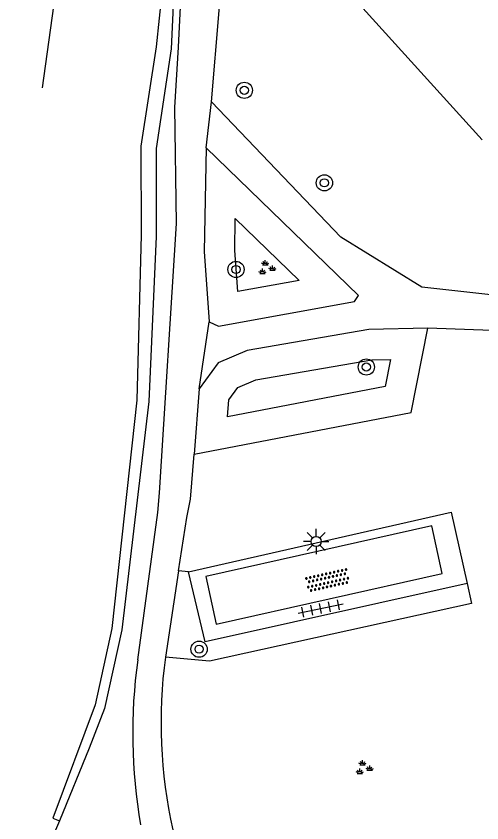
# Model space of a CAD drawing. Extents: x 132999 to 136000, y 398499 to 400501.
# Drawn here: x 133061.87 to 133084.79, y 400197.32 to 400236.99 of the extents above; entities that cross this region are included whole.
import ezdxf

# ---------------------------------------------------------------- set-up
doc = ezdxf.new("R2010")
doc.units = 0
for name, color, linetype in [('gg-bbg-hoofdgebouw', 7, 'Continuous'), ('gg-knt-bovenkant onderkant talud', 7, 'Continuous'), ('gg-knt-verharding', 7, 'Continuous'), ('gt-grn-groengrens', 7, 'Continuous'), ('gt-grn-groenlijn', 7, 'Continuous'), ('gt-grn-weggrens', 7, 'Continuous'), ('gt-symb-boom', 7, 'Continuous'), ('gt-symb-groenvak', 7, 'Continuous'), ('gt-symb-lichtmast', 7, 'Continuous'), ('gt-symb-overige verharding', 7, 'Continuous'), ('gt-symb-tegel verharding', 7, 'Continuous')]:
    doc.layers.add(name, color=color, linetype=linetype)

# ---------------------------------------------------------------- blocks, each defined once
blk = doc.blocks.new('gt0-TEG1')
at = {"layer": 'gt-symb-tegel verharding'}
for p, q in [((-1.125, 0), (1.125, 0)), ((-0.9, -0.25), (-0.9, 0.25)), ((-0.45, -0.25), (-0.45, 0.25)), ((0, -0.25), (0, 0.25)), ((0.45, -0.25), (0.45, 0.25)), ((0.9, -0.25), (0.9, 0.25))]:
    blk.add_line(p, q, dxfattribs=at)
blk = doc.blocks.new('gt0-OVH')
at = {"layer": 'gt-symb-overige verharding'}
for points in [[(-0.972, 0.298), (-0.967, 0.308), (-0.965, 0.319), (-0.966, 0.33), (-0.971, 0.34), (-0.978, 0.348), (-0.988, 0.353), (-0.999, 0.355), (-1.01, 0.354), (-1.02, 0.349), (-1.028, 0.342), (-1.033, 0.332), (-1.035, 0.321), (-1.034, 0.31), (-1.029, 0.3), (-1.022, 0.292), (-1.012, 0.287), (-1.001, 0.285), (-0.99, 0.286), (-0.98, 0.291)], [(-0.872, 0.106), (-0.867, 0.116), (-0.865, 0.126), (-0.866, 0.137), (-0.871, 0.147), (-0.878, 0.156), (-0.888, 0.161), (-0.899, 0.163), (-0.91, 0.162), (-0.92, 0.157), (-0.928, 0.15), (-0.933, 0.14), (-0.935, 0.129), (-0.934, 0.118), (-0.929, 0.108), (-0.922, 0.1), (-0.912, 0.095), (-0.901, 0.092), (-0.89, 0.094), (-0.88, 0.098)], [(-0.772, 0.298), (-0.767, 0.308), (-0.765, 0.319), (-0.766, 0.33), (-0.771, 0.34), (-0.778, 0.348), (-0.788, 0.353), (-0.799, 0.355), (-0.81, 0.354), (-0.82, 0.349), (-0.828, 0.342), (-0.833, 0.332), (-0.835, 0.321), (-0.834, 0.31), (-0.829, 0.3), (-0.822, 0.292), (-0.812, 0.287), (-0.801, 0.285), (-0.79, 0.286), (-0.78, 0.291)], [(-0.672, 0.106), (-0.667, 0.116), (-0.665, 0.126), (-0.666, 0.137), (-0.671, 0.147), (-0.678, 0.156), (-0.688, 0.161), (-0.699, 0.163), (-0.71, 0.162), (-0.72, 0.157), (-0.728, 0.15), (-0.733, 0.14), (-0.735, 0.129), (-0.734, 0.118), (-0.729, 0.108), (-0.722, 0.1), (-0.712, 0.095), (-0.701, 0.092), (-0.69, 0.094), (-0.68, 0.098)], [(-0.572, 0.298), (-0.567, 0.308), (-0.565, 0.319), (-0.566, 0.33), (-0.571, 0.34), (-0.578, 0.348), (-0.588, 0.353), (-0.599, 0.355), (-0.61, 0.354), (-0.62, 0.349), (-0.628, 0.342), (-0.633, 0.332), (-0.635, 0.321), (-0.634, 0.31), (-0.629, 0.3), (-0.622, 0.292), (-0.612, 0.287), (-0.601, 0.285), (-0.59, 0.286), (-0.58, 0.291)], [(-0.472, 0.106), (-0.467, 0.116), (-0.465, 0.126), (-0.466, 0.137), (-0.471, 0.147), (-0.478, 0.156), (-0.488, 0.161), (-0.499, 0.163), (-0.51, 0.162), (-0.52, 0.157), (-0.528, 0.15), (-0.533, 0.14), (-0.535, 0.129), (-0.534, 0.118), (-0.529, 0.108), (-0.522, 0.1), (-0.512, 0.095), (-0.501, 0.092), (-0.49, 0.094), (-0.48, 0.098)], [(-0.372, 0.298), (-0.367, 0.308), (-0.365, 0.319), (-0.366, 0.33), (-0.371, 0.34), (-0.378, 0.348), (-0.388, 0.353), (-0.399, 0.355), (-0.41, 0.354), (-0.42, 0.349), (-0.428, 0.342), (-0.433, 0.332), (-0.435, 0.321), (-0.434, 0.31), (-0.429, 0.3), (-0.422, 0.292), (-0.412, 0.287), (-0.401, 0.285), (-0.39, 0.286), (-0.38, 0.291)], [(-0.272, 0.106), (-0.267, 0.116), (-0.265, 0.126), (-0.266, 0.137), (-0.271, 0.147), (-0.278, 0.156), (-0.288, 0.161), (-0.299, 0.163), (-0.31, 0.162), (-0.32, 0.157), (-0.328, 0.15), (-0.333, 0.14), (-0.335, 0.129), (-0.334, 0.118), (-0.329, 0.108), (-0.322, 0.1), (-0.312, 0.095), (-0.301, 0.092), (-0.29, 0.094), (-0.28, 0.098)], [(-0.172, 0.298), (-0.167, 0.308), (-0.165, 0.319), (-0.166, 0.33), (-0.171, 0.34), (-0.178, 0.348), (-0.188, 0.353), (-0.199, 0.355), (-0.21, 0.354), (-0.22, 0.349), (-0.228, 0.342), (-0.233, 0.332), (-0.235, 0.321), (-0.234, 0.31), (-0.229, 0.3), (-0.222, 0.292), (-0.212, 0.287), (-0.201, 0.285), (-0.19, 0.286), (-0.18, 0.291)], [(-0.072, 0.106), (-0.067, 0.116), (-0.065, 0.126), (-0.066, 0.137), (-0.071, 0.147), (-0.078, 0.156), (-0.088, 0.161), (-0.099, 0.163), (-0.11, 0.162), (-0.12, 0.157), (-0.128, 0.15), (-0.133, 0.14), (-0.135, 0.129), (-0.134, 0.118), (-0.129, 0.108), (-0.122, 0.1), (-0.112, 0.095), (-0.101, 0.092), (-0.09, 0.094), (-0.08, 0.098)], [(0.028, 0.298), (0.033, 0.308), (0.035, 0.319), (0.034, 0.33), (0.029, 0.34), (0.022, 0.348), (0.012, 0.353), (0.001, 0.355), (-0.01, 0.354), (-0.02, 0.349), (-0.028, 0.342), (-0.033, 0.332), (-0.035, 0.321), (-0.034, 0.31), (-0.029, 0.3), (-0.022, 0.292), (-0.012, 0.287), (-0.001, 0.285), (0.01, 0.286), (0.02, 0.291)], [(0.128, 0.106), (0.133, 0.116), (0.135, 0.126), (0.134, 0.137), (0.129, 0.147), (0.122, 0.156), (0.112, 0.161), (0.101, 0.163), (0.09, 0.162), (0.08, 0.157), (0.072, 0.15), (0.067, 0.14), (0.065, 0.129), (0.066, 0.118), (0.071, 0.108), (0.078, 0.1), (0.088, 0.095), (0.099, 0.092), (0.11, 0.094), (0.12, 0.098)], [(0.228, 0.298), (0.233, 0.308), (0.235, 0.319), (0.234, 0.33), (0.229, 0.34), (0.222, 0.348), (0.212, 0.353), (0.201, 0.355), (0.19, 0.354), (0.18, 0.349), (0.172, 0.342), (0.167, 0.332), (0.165, 0.321), (0.166, 0.31), (0.171, 0.3), (0.178, 0.292), (0.188, 0.287), (0.199, 0.285), (0.21, 0.286), (0.22, 0.291)], [(0.328, 0.106), (0.333, 0.116), (0.335, 0.126), (0.334, 0.137), (0.329, 0.147), (0.322, 0.156), (0.312, 0.161), (0.301, 0.163), (0.29, 0.162), (0.28, 0.157), (0.272, 0.15), (0.267, 0.14), (0.265, 0.129), (0.266, 0.118), (0.271, 0.108), (0.278, 0.1), (0.288, 0.095), (0.299, 0.092), (0.31, 0.094), (0.32, 0.098)], [(0.428, 0.298), (0.433, 0.308), (0.435, 0.319), (0.434, 0.33), (0.429, 0.34), (0.422, 0.348), (0.412, 0.353), (0.401, 0.355), (0.39, 0.354), (0.38, 0.349), (0.372, 0.342), (0.367, 0.332), (0.365, 0.321), (0.366, 0.31), (0.371, 0.3), (0.378, 0.292), (0.388, 0.287), (0.399, 0.285), (0.41, 0.286), (0.42, 0.291)], [(0.528, 0.106), (0.533, 0.116), (0.535, 0.126), (0.534, 0.137), (0.529, 0.147), (0.522, 0.156), (0.512, 0.161), (0.501, 0.163), (0.49, 0.162), (0.48, 0.157), (0.472, 0.15), (0.467, 0.14), (0.465, 0.129), (0.466, 0.118), (0.471, 0.108), (0.478, 0.1), (0.488, 0.095), (0.499, 0.092), (0.51, 0.094), (0.52, 0.098)], [(0.628, 0.298), (0.633, 0.308), (0.635, 0.319), (0.634, 0.33), (0.629, 0.34), (0.622, 0.348), (0.612, 0.353), (0.601, 0.355), (0.59, 0.354), (0.58, 0.349), (0.572, 0.342), (0.567, 0.332), (0.565, 0.321), (0.566, 0.31), (0.571, 0.3), (0.578, 0.292), (0.588, 0.287), (0.599, 0.285), (0.61, 0.286), (0.62, 0.291)], [(0.728, 0.106), (0.733, 0.116), (0.735, 0.126), (0.734, 0.137), (0.729, 0.147), (0.722, 0.156), (0.712, 0.161), (0.701, 0.163), (0.69, 0.162), (0.68, 0.157), (0.672, 0.15), (0.667, 0.14), (0.665, 0.129), (0.666, 0.118), (0.671, 0.108), (0.678, 0.1), (0.688, 0.095), (0.699, 0.092), (0.71, 0.094), (0.72, 0.098)], [(0.828, 0.298), (0.833, 0.308), (0.835, 0.319), (0.834, 0.33), (0.829, 0.34), (0.822, 0.348), (0.812, 0.353), (0.801, 0.355), (0.79, 0.354), (0.78, 0.349), (0.772, 0.342), (0.767, 0.332), (0.765, 0.321), (0.766, 0.31), (0.771, 0.3), (0.778, 0.292), (0.788, 0.287), (0.799, 0.285), (0.81, 0.286), (0.82, 0.291)], [(0.928, 0.106), (0.933, 0.116), (0.935, 0.126), (0.934, 0.137), (0.929, 0.147), (0.922, 0.156), (0.912, 0.161), (0.901, 0.163), (0.89, 0.162), (0.88, 0.157), (0.872, 0.15), (0.867, 0.14), (0.865, 0.129), (0.866, 0.118), (0.871, 0.108), (0.878, 0.1), (0.888, 0.095), (0.899, 0.092), (0.91, 0.094), (0.92, 0.098)], [(1.028, 0.298), (1.033, 0.308), (1.035, 0.319), (1.034, 0.33), (1.029, 0.34), (1.022, 0.348), (1.012, 0.353), (1.001, 0.355), (0.99, 0.354), (0.98, 0.349), (0.972, 0.342), (0.967, 0.332), (0.965, 0.321), (0.966, 0.31), (0.971, 0.3), (0.978, 0.292), (0.988, 0.287), (0.999, 0.285), (1.01, 0.286), (1.02, 0.291)], [(-0.972, -0.142), (-0.967, -0.132), (-0.965, -0.121), (-0.966, -0.11), (-0.971, -0.1), (-0.978, -0.092), (-0.988, -0.087), (-0.999, -0.085), (-1.01, -0.086), (-1.02, -0.091), (-1.028, -0.098), (-1.033, -0.108), (-1.035, -0.119), (-1.034, -0.13), (-1.029, -0.14), (-1.022, -0.148), (-1.012, -0.153), (-1.001, -0.155), (-0.99, -0.154), (-0.98, -0.149)], [(-0.872, -0.334), (-0.867, -0.324), (-0.865, -0.314), (-0.866, -0.303), (-0.871, -0.293), (-0.878, -0.284), (-0.888, -0.279), (-0.899, -0.277), (-0.91, -0.278), (-0.92, -0.283), (-0.928, -0.29), (-0.933, -0.3), (-0.935, -0.311), (-0.934, -0.322), (-0.929, -0.332), (-0.922, -0.34), (-0.912, -0.345), (-0.901, -0.348), (-0.89, -0.346), (-0.88, -0.342)], [(-0.772, -0.142), (-0.767, -0.132), (-0.765, -0.121), (-0.766, -0.11), (-0.771, -0.1), (-0.778, -0.092), (-0.788, -0.087), (-0.799, -0.085), (-0.81, -0.086), (-0.82, -0.091), (-0.828, -0.098), (-0.833, -0.108), (-0.835, -0.119), (-0.834, -0.13), (-0.829, -0.14), (-0.822, -0.148), (-0.812, -0.153), (-0.801, -0.155), (-0.79, -0.154), (-0.78, -0.149)], [(-0.672, -0.334), (-0.667, -0.324), (-0.665, -0.314), (-0.666, -0.303), (-0.671, -0.293), (-0.678, -0.284), (-0.688, -0.279), (-0.699, -0.277), (-0.71, -0.278), (-0.72, -0.283), (-0.728, -0.29), (-0.733, -0.3), (-0.735, -0.311), (-0.734, -0.322), (-0.729, -0.332), (-0.722, -0.34), (-0.712, -0.345), (-0.701, -0.348), (-0.69, -0.346), (-0.68, -0.342)], [(-0.572, -0.142), (-0.567, -0.132), (-0.565, -0.121), (-0.566, -0.11), (-0.571, -0.1), (-0.578, -0.092), (-0.588, -0.087), (-0.599, -0.085), (-0.61, -0.086), (-0.62, -0.091), (-0.628, -0.098), (-0.633, -0.108), (-0.635, -0.119), (-0.634, -0.13), (-0.629, -0.14), (-0.622, -0.148), (-0.612, -0.153), (-0.601, -0.155), (-0.59, -0.154), (-0.58, -0.149)], [(-0.472, -0.334), (-0.467, -0.324), (-0.465, -0.314), (-0.466, -0.303), (-0.471, -0.293), (-0.478, -0.284), (-0.488, -0.279), (-0.499, -0.277), (-0.51, -0.278), (-0.52, -0.283), (-0.528, -0.29), (-0.533, -0.3), (-0.535, -0.311), (-0.534, -0.322), (-0.529, -0.332), (-0.522, -0.34), (-0.512, -0.345), (-0.501, -0.348), (-0.49, -0.346), (-0.48, -0.342)], [(-0.372, -0.142), (-0.367, -0.132), (-0.365, -0.121), (-0.366, -0.11), (-0.371, -0.1), (-0.378, -0.092), (-0.388, -0.087), (-0.399, -0.085), (-0.41, -0.086), (-0.42, -0.091), (-0.428, -0.098), (-0.433, -0.108), (-0.435, -0.119), (-0.434, -0.13), (-0.429, -0.14), (-0.422, -0.148), (-0.412, -0.153), (-0.401, -0.155), (-0.39, -0.154), (-0.38, -0.149)], [(-0.272, -0.334), (-0.267, -0.324), (-0.265, -0.314), (-0.266, -0.303), (-0.271, -0.293), (-0.278, -0.284), (-0.288, -0.279), (-0.299, -0.277), (-0.31, -0.278), (-0.32, -0.283), (-0.328, -0.29), (-0.333, -0.3), (-0.335, -0.311), (-0.334, -0.322), (-0.329, -0.332), (-0.322, -0.34), (-0.312, -0.345), (-0.301, -0.348), (-0.29, -0.346), (-0.28, -0.342)], [(-0.172, -0.142), (-0.167, -0.132), (-0.165, -0.121), (-0.166, -0.11), (-0.171, -0.1), (-0.178, -0.092), (-0.188, -0.087), (-0.199, -0.085), (-0.21, -0.086), (-0.22, -0.091), (-0.228, -0.098), (-0.233, -0.108), (-0.235, -0.119), (-0.234, -0.13), (-0.229, -0.14), (-0.222, -0.148), (-0.212, -0.153), (-0.201, -0.155), (-0.19, -0.154), (-0.18, -0.149)], [(-0.072, -0.334), (-0.067, -0.324), (-0.065, -0.314), (-0.066, -0.303), (-0.071, -0.293), (-0.078, -0.284), (-0.088, -0.279), (-0.099, -0.277), (-0.11, -0.278), (-0.12, -0.283), (-0.128, -0.29), (-0.133, -0.3), (-0.135, -0.311), (-0.134, -0.322), (-0.129, -0.332), (-0.122, -0.34), (-0.112, -0.345), (-0.101, -0.348), (-0.09, -0.346), (-0.08, -0.342)], [(0.028, -0.142), (0.033, -0.132), (0.035, -0.121), (0.034, -0.11), (0.029, -0.1), (0.022, -0.092), (0.012, -0.087), (0.001, -0.085), (-0.01, -0.086), (-0.02, -0.091), (-0.028, -0.098), (-0.033, -0.108), (-0.035, -0.119), (-0.034, -0.13), (-0.029, -0.14), (-0.022, -0.148), (-0.012, -0.153), (-0.001, -0.155), (0.01, -0.154), (0.02, -0.149)], [(0.128, -0.334), (0.133, -0.324), (0.135, -0.314), (0.134, -0.303), (0.129, -0.293), (0.122, -0.284), (0.112, -0.279), (0.101, -0.277), (0.09, -0.278), (0.08, -0.283), (0.072, -0.29), (0.067, -0.3), (0.065, -0.311), (0.066, -0.322), (0.071, -0.332), (0.078, -0.34), (0.088, -0.345), (0.099, -0.348), (0.11, -0.346), (0.12, -0.342)], [(0.228, -0.142), (0.233, -0.132), (0.235, -0.121), (0.234, -0.11), (0.229, -0.1), (0.222, -0.092), (0.212, -0.087), (0.201, -0.085), (0.19, -0.086), (0.18, -0.091), (0.172, -0.098), (0.167, -0.108), (0.165, -0.119), (0.166, -0.13), (0.171, -0.14), (0.178, -0.148), (0.188, -0.153), (0.199, -0.155), (0.21, -0.154), (0.22, -0.149)], [(0.328, -0.334), (0.333, -0.324), (0.335, -0.314), (0.334, -0.303), (0.329, -0.293), (0.322, -0.284), (0.312, -0.279), (0.301, -0.277), (0.29, -0.278), (0.28, -0.283), (0.272, -0.29), (0.267, -0.3), (0.265, -0.311), (0.266, -0.322), (0.271, -0.332), (0.278, -0.34), (0.288, -0.345), (0.299, -0.348), (0.31, -0.346), (0.32, -0.342)], [(0.428, -0.142), (0.433, -0.132), (0.435, -0.121), (0.434, -0.11), (0.429, -0.1), (0.422, -0.092), (0.412, -0.087), (0.401, -0.085), (0.39, -0.086), (0.38, -0.091), (0.372, -0.098), (0.367, -0.108), (0.365, -0.119), (0.366, -0.13), (0.371, -0.14), (0.378, -0.148), (0.388, -0.153), (0.399, -0.155), (0.41, -0.154), (0.42, -0.149)], [(0.528, -0.334), (0.533, -0.324), (0.535, -0.314), (0.534, -0.303), (0.529, -0.293), (0.522, -0.284), (0.512, -0.279), (0.501, -0.277), (0.49, -0.278), (0.48, -0.283), (0.472, -0.29), (0.467, -0.3), (0.465, -0.311), (0.466, -0.322), (0.471, -0.332), (0.478, -0.34), (0.488, -0.345), (0.499, -0.348), (0.51, -0.346), (0.52, -0.342)], [(0.628, -0.142), (0.633, -0.132), (0.635, -0.121), (0.634, -0.11), (0.629, -0.1), (0.622, -0.092), (0.612, -0.087), (0.601, -0.085), (0.59, -0.086), (0.58, -0.091), (0.572, -0.098), (0.567, -0.108), (0.565, -0.119), (0.566, -0.13), (0.571, -0.14), (0.578, -0.148), (0.588, -0.153), (0.599, -0.155), (0.61, -0.154), (0.62, -0.149)], [(0.728, -0.334), (0.733, -0.324), (0.735, -0.314), (0.734, -0.303), (0.729, -0.293), (0.722, -0.284), (0.712, -0.279), (0.701, -0.277), (0.69, -0.278), (0.68, -0.283), (0.672, -0.29), (0.667, -0.3), (0.665, -0.311), (0.666, -0.322), (0.671, -0.332), (0.678, -0.34), (0.688, -0.345), (0.699, -0.348), (0.71, -0.346), (0.72, -0.342)], [(0.828, -0.142), (0.833, -0.132), (0.835, -0.121), (0.834, -0.11), (0.829, -0.1), (0.822, -0.092), (0.812, -0.087), (0.801, -0.085), (0.79, -0.086), (0.78, -0.091), (0.772, -0.098), (0.767, -0.108), (0.765, -0.119), (0.766, -0.13), (0.771, -0.14), (0.778, -0.148), (0.788, -0.153), (0.799, -0.155), (0.81, -0.154), (0.82, -0.149)], [(0.928, -0.334), (0.933, -0.324), (0.935, -0.314), (0.934, -0.303), (0.929, -0.293), (0.922, -0.284), (0.912, -0.279), (0.901, -0.277), (0.89, -0.278), (0.88, -0.283), (0.872, -0.29), (0.867, -0.3), (0.865, -0.311), (0.866, -0.322), (0.871, -0.332), (0.878, -0.34), (0.888, -0.345), (0.899, -0.348), (0.91, -0.346), (0.92, -0.342)], [(1.028, -0.142), (1.033, -0.132), (1.035, -0.121), (1.034, -0.11), (1.029, -0.1), (1.022, -0.092), (1.012, -0.087), (1.001, -0.085), (0.99, -0.086), (0.98, -0.091), (0.972, -0.098), (0.967, -0.108), (0.965, -0.119), (0.966, -0.13), (0.971, -0.14), (0.978, -0.148), (0.988, -0.153), (0.999, -0.155), (1.01, -0.154), (1.02, -0.149)]]:
    blk.add_lwpolyline(points, close=True, dxfattribs=at)
blk = doc.blocks.new('gt0-LMAST')
at = {"layer": 'gt-symb-lichtmast'}
for p, q in [((-0.182, 0.173), (-0.447, 0.438)), ((-0.005, 0.246), (-0.005, 0.621)), ((0.172, 0.173), (0.437, 0.438)), ((-0.255, -0.004), (-0.63, -0.004)), ((-0.182, -0.181), (-0.447, -0.446)), ((-0.005, -0.254), (-0.005, -0.629)), ((0.437, -0.446), (0.172, -0.181)), ((0.245, -0.004), (0.62, -0.004))]:
    blk.add_line(p, q, dxfattribs=at)
blk.add_circle((-0.005, -0.004), 0.25, dxfattribs=at)
blk = doc.blocks.new('gt0-BOOM')
at = {"layer": 'gt-symb-boom'}
for radius in [0.4, 0.2]:
    blk.add_circle((0, 0), radius, dxfattribs=at)
blk = doc.blocks.new('gt0-GRVAK')
at = {"layer": 'gt-symb-groenvak'}
for p, q in [((-0.11, 0.189), (-0.228, 0.24)), ((-0.182, 0.153), (0.088, 0.153)), ((-0.091, 0.211), (-0.156, 0.322)), ((-0.047, 0.214), (-0.047, 0.393)), ((-0.004, 0.211), (0.061, 0.322)), ((0.015, 0.189), (0.133, 0.24)), ((0.262, -0.052), (0.197, 0.059)), ((0.305, -0.049), (0.305, 0.13)), ((0.349, -0.052), (0.414, 0.059)), ((-0.245, -0.228), (-0.363, -0.177)), ((-0.318, -0.264), (-0.047, -0.264)), ((-0.226, -0.206), (-0.291, -0.095)), ((-0.183, -0.203), (-0.183, -0.024)), ((-0.139, -0.206), (-0.074, -0.095)), ((-0.12, -0.228), (-0.002, -0.177)), ((0.243, -0.074), (0.125, -0.023)), ((0.17, -0.11), (0.441, -0.11)), ((0.368, -0.074), (0.486, -0.023))]:
    blk.add_line(p, q, dxfattribs=at)

msp = doc.modelspace()

# ---------------------------------------------------------------- linework, layer by layer
at = {"layer": 'gg-bbg-hoofdgebouw'}
msp.add_line((133076.367, 400240.217), (133084.808, 400230.904), dxfattribs=at)
at = {"layer": 'gg-knt-bovenkant onderkant talud'}
msp.add_lwpolyline([(133064.007, 400197.415), (133061.762, 400192.195), (133058.796, 400187.541), (133056.617, 400185.491), (133049.996, 400181.91)], dxfattribs=at)
at = {"layer": 'gg-knt-verharding'}
for p, q in [((133070.884, 400218.668), (133070.626, 400215.447)), ((133069.87, 400209.709), (133069.218, 400205.475))]:
    msp.add_line(p, q, dxfattribs=at)
for points in [[(133067.854, 400205.337), (133068.845, 400212.583), (133068.932, 400213.547), (133069.768, 400226.797), (133069.677, 400232.497), (133069.861, 400235.466), (133070.336, 400245.064), (133072.14, 400250.112), (133074.941, 400255.081), (133077.67, 400260.242)], [(133071.486, 400232.767), (133071.865, 400237.262), (133072.017, 400242.613), (133072.415, 400244.727)], [(133090.976, 400222.651), (133081.839, 400223.661), (133077.855, 400226.127), (133071.486, 400232.767)], [(133071.219, 400230.52), (133071.127, 400225.418), (133071.378, 400221.957)], [(133071.378, 400221.957), (133071.823, 400221.744), (133078.515, 400222.955), (133078.724, 400223.249), (133071.219, 400230.52)], [(133082.129, 400221.649), (133079.227, 400221.583), (133073.241, 400220.553), (133071.821, 400219.942), (133070.884, 400218.668)], [(133090.668, 400221.011), (133087.083, 400221.458), (133082.129, 400221.649)], [(133069.87, 400209.709), (133070.278, 400212.341), (133070.449, 400213.238), (133070.626, 400215.447)], [(133070.35, 400209.665), (133083.274, 400212.601), (133084.059, 400209.089)], [(133071.211, 400209.433), (133071.716, 400207.097), (133082.843, 400209.58), (133082.336, 400211.922), (133071.211, 400209.433)], [(133084.059, 400209.089), (133071.179, 400206.221), (133070.35, 400209.665)]]:
    msp.add_lwpolyline(points, dxfattribs=at)
for centre, radius, start, end in [((133094.085, 400201.729), 26.478, 172.1689, 189.7944), ((133093.17, 400202.248), 24.168, 172.3271, 192.6146)]:
    msp.add_arc(centre, radius, start, end, dxfattribs=at)
at = {"layer": 'gt-grn-groengrens'}
msp.add_line((133070.35, 400209.665), (133069.87, 400209.709), dxfattribs=at)
for points in [[(133076.352, 400261.64), (133075.947, 400261.123), (133071.001, 400249.173), (133069.711, 400245.609), (133069.202, 400239.725), (133068.759, 400235.486), (133068.015, 400230.597), (133068.019, 400226.235), (133067.809, 400218.102), (133066.578, 400206.875), (133065.759, 400203.128), (133063.682, 400197.545), (133064.007, 400197.415)], [(133076.352, 400261.64), (133076.409, 400260.932), (133071.463, 400248.982), (133070.21, 400245.566), (133069.7, 400239.682), (133069.5, 400235.373), (133068.757, 400230.485), (133068.77, 400226.159), (133068.405, 400218.031), (133067.074, 400206.816), (133066.223, 400202.942), (133065.463, 400200.99), (133064.007, 400197.415)], [(133072.628, 400225.459), (133072.657, 400227.039), (133075.805, 400223.989), (133072.774, 400223.44), (133072.628, 400225.459)], [(133070.626, 400215.447), (133081.309, 400217.495), (133082.129, 400221.649)], [(133072.278, 400217.292), (133072.345, 400218.123), (133072.788, 400218.725), (133073.671, 400219.105), (133079.373, 400220.086), (133080.296, 400220.108), (133080.033, 400218.778), (133072.278, 400217.292)], [(133084.059, 400209.089), (133084.274, 400208.112), (133071.387, 400205.276), (133069.218, 400205.475)]]:
    msp.add_lwpolyline(points, dxfattribs=at)
at = {"layer": 'gt-grn-groenlijn'}
msp.add_lwpolyline([(133063.178, 400233.457), (133065.874, 400252.961), (133071.624, 400265.123)], dxfattribs=at)
at = {"layer": 'gt-grn-weggrens'}
for p, q in [((133071.219, 400230.52), (133071.486, 400232.767)), ((133070.884, 400218.668), (133071.378, 400221.957))]:
    msp.add_line(p, q, dxfattribs=at)

# ---------------------------------------------------------------- block references
at = {"layer": 'gt-symb-boom'}
for p in [(133073.102, 400233.34), (133077.04, 400228.791), (133072.693, 400224.531), (133079.106, 400219.735), (133070.877, 400205.86)]:
    msp.add_blockref('gt0-BOOM', p, dxfattribs=at)
at = {"layer": 'gt-symb-groenvak'}
for p in [(133074.182, 400224.599), (133078.967, 400200.014)]:
    msp.add_blockref('gt0-GRVAK', p, dxfattribs=at)
at = {"layer": 'gt-symb-lichtmast'}
msp.add_blockref('gt0-LMAST', (133076.644, 400211.155), dxfattribs=at)
at = {"layer": 'gt-symb-overige verharding', "rotation": 12.59095060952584}
msp.add_blockref('gt0-OVH', (133077.199, 400209.247), dxfattribs=at)
at = {"layer": 'gt-symb-tegel verharding', "rotation": 11.366137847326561}
msp.add_blockref('gt0-TEG1', (133076.857, 400207.861), dxfattribs=at)

doc.saveas('drawing.dxf')
